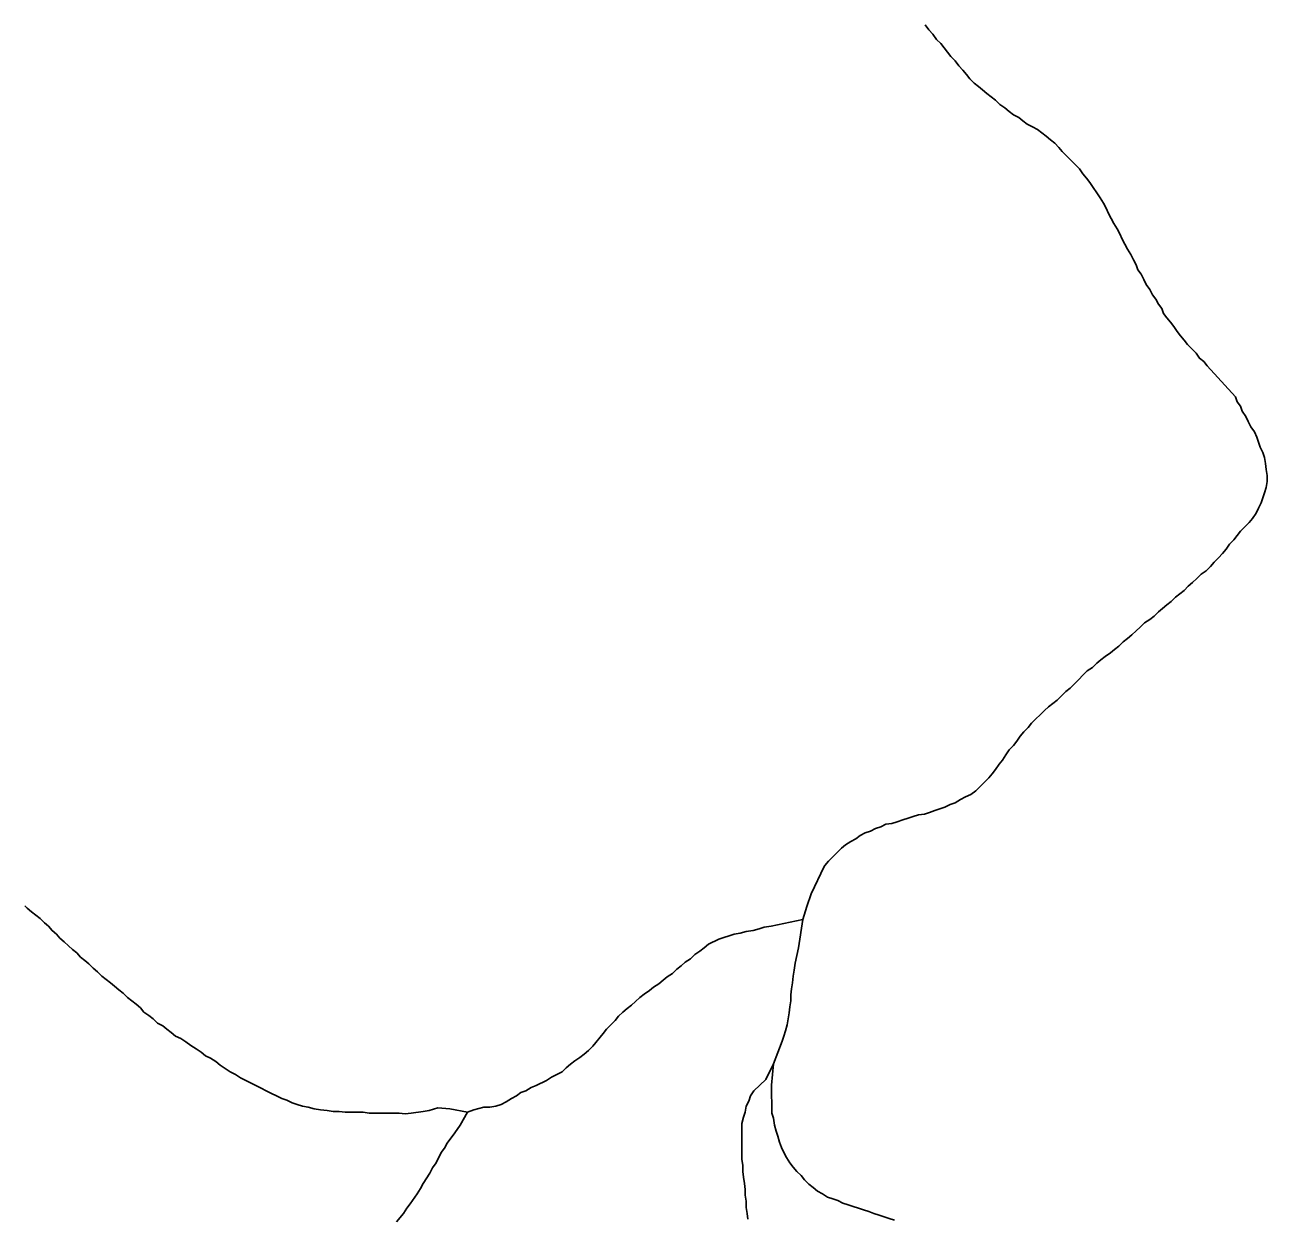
# Model space of a CAD drawing. Extents: x 652.3 to 678, y 7316.9 to 7344.9.
# Drawn here: x 661.075 to 662.229, y 7332.83 to 7333.939 of the extents above; entities that cross this region are included whole.
import ezdxf

# ---------------------------------------------------------------- set-up
doc = ezdxf.new("R2010")
doc.units = 0
doc.header["$LTSCALE"] = 0.032
doc.layers.add('7', color=7, linetype='Continuous', lineweight=25)

msp = doc.modelspace()

# ---------------------------------------------------------------- linework, layer by layer
at = {"layer": '7'}
for points in [[(661.9112, 7333.9392), (661.9144, 7333.9344), (661.9184, 7333.9304), (661.9216, 7333.9256), (661.9256, 7333.9217), (661.9287, 7333.9177), (661.9319, 7333.9137), (661.9351, 7333.9097), (661.9391, 7333.9057), (661.9423, 7333.901), (661.9462, 7333.897), (661.9494, 7333.893), (661.9526, 7333.889), (661.9566, 7333.8851), (661.9606, 7333.8819), (661.9645, 7333.8787), (661.9685, 7333.8755), (661.9725, 7333.8723), (661.9765, 7333.8691), (661.9805, 7333.8652), (661.9852, 7333.862), (661.9892, 7333.8588), (661.9932, 7333.8556), (661.998, 7333.8532), (662.0019, 7333.85), (662.0059, 7333.8469), (662.0107, 7333.8445), (662.0155, 7333.8421), (662.0194, 7333.8389), (662.0234, 7333.8357), (662.0274, 7333.8325), (662.0314, 7333.8294), (662.0354, 7333.8254), (662.0385, 7333.8214), (662.0425, 7333.8174), (662.0465, 7333.8134), (662.0505, 7333.8095), (662.0545, 7333.8055), (662.0576, 7333.8007), (662.0608, 7333.7967), (662.064, 7333.7928), (662.0672, 7333.788)], [(662.0672, 7333.788), (662.0704, 7333.7832), (662.0735, 7333.7784), (662.0767, 7333.7737), (662.0791, 7333.7689), (662.0815, 7333.7641), (662.0839, 7333.7593), (662.0863, 7333.7546), (662.0895, 7333.7498), (662.0918, 7333.745), (662.0942, 7333.7402), (662.0966, 7333.7355), (662.099, 7333.7307), (662.1022, 7333.7259), (662.1046, 7333.7211), (662.107, 7333.7164), (662.1086, 7333.7116), (662.1117, 7333.7076), (662.1141, 7333.7028), (662.1165, 7333.6981), (662.1197, 7333.6933), (662.1221, 7333.6885), (662.1253, 7333.6845), (662.1277, 7333.6798), (662.1308, 7333.6758), (662.1324, 7333.671), (662.1356, 7333.667), (662.1388, 7333.6631), (662.142, 7333.6591), (662.1452, 7333.6543), (662.1483, 7333.6503), (662.1515, 7333.6463), (662.1547, 7333.6424), (662.1587, 7333.6384), (662.1627, 7333.6344), (662.1658, 7333.6296), (662.1698, 7333.6265), (662.173, 7333.6225), (662.1993, 7333.5938), (662.2009, 7333.5891), (662.204, 7333.5851), (662.2056, 7333.5803), (662.2088, 7333.5755), (662.2112, 7333.5708), (662.2136, 7333.566), (662.2168, 7333.5612), (662.2192, 7333.5564), (662.2208, 7333.5517), (662.2223, 7333.5469), (662.2247, 7333.5421), (662.2263, 7333.5373), (662.2271, 7333.5318), (662.2279, 7333.5262), (662.2287, 7333.5206), (662.2287, 7333.5151), (662.2279, 7333.5095), (662.2263, 7333.5047), (662.2247, 7333.4999), (662.2231, 7333.4952), (662.2208, 7333.4904), (662.2184, 7333.4856), (662.2152, 7333.4808), (662.212, 7333.4769), (662.208, 7333.4729), (662.204, 7333.4689), (662.2009, 7333.4649), (662.1977, 7333.461), (662.1937, 7333.457), (662.1905, 7333.4522), (662.1873, 7333.4482), (662.1834, 7333.4442), (662.1794, 7333.4403), (662.1762, 7333.4363), (662.1722, 7333.4323), (662.1674, 7333.4291), (662.1635, 7333.4251), (662.1595, 7333.4212), (662.1555, 7333.418), (662.1515, 7333.414), (662.1475, 7333.4108), (662.1436, 7333.4076), (662.1396, 7333.4037), (662.1356, 7333.4005), (662.1316, 7333.3973), (662.1277, 7333.3941), (662.1237, 7333.3901), (662.1197, 7333.387), (662.1149, 7333.3838), (662.1109, 7333.3798), (662.107, 7333.3766), (662.103, 7333.3726), (662.099, 7333.3694), (662.095, 7333.3663), (662.0911, 7333.3623), (662.0871, 7333.3591), (662.0831, 7333.3559), (662.0783, 7333.3527), (662.0743, 7333.3496), (662.0704, 7333.3464), (662.0664, 7333.3424), (662.0616, 7333.3392)], [(662.0616, 7333.3392), (662.0576, 7333.3352), (662.0537, 7333.3313), (662.0497, 7333.3273), (662.0457, 7333.3233), (662.0417, 7333.3201), (662.0377, 7333.3161), (662.0338, 7333.3122), (662.0298, 7333.309), (662.0258, 7333.3058), (662.0218, 7333.3026), (662.0179, 7333.2986), (662.0139, 7333.2947), (662.0099, 7333.2907), (662.0067, 7333.2867), (662.0027, 7333.2827), (661.9995, 7333.2787), (661.9964, 7333.274), (661.9932, 7333.27), (661.9892, 7333.266), (661.986, 7333.2612), (661.9828, 7333.2565), (661.9797, 7333.2525), (661.9765, 7333.2477), (661.9733, 7333.2437), (661.9701, 7333.2398), (661.9661, 7333.2358), (661.9622, 7333.2318), (661.9582, 7333.2278), (661.9534, 7333.2246), (661.9486, 7333.2222), (661.9439, 7333.2199), (661.9391, 7333.2167), (661.9343, 7333.2151), (661.9295, 7333.2127), (661.9248, 7333.2111), (661.92, 7333.2095), (661.9152, 7333.2079), (661.9104, 7333.2063), (661.9049, 7333.2055), (661.9001, 7333.2039), (661.8953, 7333.2024), (661.8905, 7333.2008), (661.885, 7333.1992), (661.8802, 7333.1976), (661.8746, 7333.1968), (661.8699, 7333.1944), (661.8651, 7333.1928), (661.8603, 7333.1904), (661.8555, 7333.1888), (661.8508, 7333.1864), (661.8468, 7333.1833), (661.842, 7333.1809), (661.8372, 7333.1777), (661.8333, 7333.1745), (661.8293, 7333.1705), (661.8253, 7333.1665), (661.8213, 7333.1626), (661.8181, 7333.1586), (661.8174, 7333.1577)], [(661.8174, 7333.1577), (661.8054, 7333.1323), (661.8014, 7333.1204), (661.7974, 7333.1085)], [(661.4863, 7332.9294), (661.4696, 7332.9326), (661.4585, 7332.9334), (661.4505, 7332.931), (661.445, 7332.9302), (661.4338, 7332.9286), (661.4282, 7332.9278), (661.4227, 7332.9286), (661.3948, 7332.9286), (661.3893, 7332.9294), (661.3725, 7332.9294), (661.367, 7332.9302), (661.3614, 7332.9302), (661.3558, 7332.931), (661.3495, 7332.9318), (661.3439, 7332.9326), (661.3383, 7332.9342), (661.3328, 7332.935), (661.328, 7332.9366), (661.3232, 7332.9382), (661.3184, 7332.9406), (661.3137, 7332.9422), (661.2993, 7332.9493), (661.2946, 7332.9517), (661.2755, 7332.9613), (661.2707, 7332.9644), (661.2659, 7332.9668), (661.2612, 7332.97), (661.2564, 7332.9732), (661.2524, 7332.9764), (661.2476, 7332.9796), (661.2429, 7332.9819), (661.2389, 7332.9851), (661.2341, 7332.9883), (661.2293, 7332.9915), (661.2245, 7332.9947), (661.2198, 7332.9979), (661.215, 7333.0002), (661.211, 7333.0034), (661.207, 7333.0066), (661.2031, 7333.0098), (661.1983, 7333.0122), (661.1943, 7333.0162), (661.1903, 7333.0193), (661.1856, 7333.0225), (661.1824, 7333.0265), (661.1784, 7333.0297), (661.1744, 7333.0329), (661.1704, 7333.0361), (661.1665, 7333.04), (661.1625, 7333.0432), (661.1585, 7333.0464), (661.1545, 7333.0496), (661.1506, 7333.0528), (661.1466, 7333.0559), (661.1426, 7333.0599), (661.1386, 7333.0631), (661.1346, 7333.0671), (661.1307, 7333.0703), (661.1267, 7333.0735), (661.1235, 7333.0774), (661.1195, 7333.0806), (661.1155, 7333.0838), (661.1116, 7333.0878), (661.1076, 7333.091), (661.1044, 7333.0949), (661.1004, 7333.0981), (661.0972, 7333.1021), (661.0933, 7333.1053), (661.0893, 7333.1093), (661.0853, 7333.1124), (661.0813, 7333.1156), (661.0773, 7333.1188), (661.0766, 7333.1196), (661.0754, 7333.1207), (661.0751, 7333.121)], [(661.4863, 7332.9294), (661.4919, 7332.9318), (661.5014, 7332.9342), (661.507, 7332.9342), (661.5126, 7332.935), (661.5174, 7332.9366), (661.5221, 7332.939), (661.5269, 7332.9422), (661.5317, 7332.9446), (661.5357, 7332.9477), (661.5404, 7332.9493), (661.5452, 7332.9525), (661.55, 7332.9541), (661.5595, 7332.9589), (661.5643, 7332.9621), (661.5691, 7332.9644), (661.5739, 7332.9668), (661.5778, 7332.9708), (661.5818, 7332.974), (661.5858, 7332.9772), (661.5906, 7332.9804), (661.5945, 7332.9835), (661.5985, 7332.9867), (661.6025, 7332.9907), (661.612, 7333.0026), (661.6152, 7333.0066), (661.6232, 7333.0146), (661.6264, 7333.0186), (661.6304, 7333.0225), (661.6343, 7333.0257), (661.6383, 7333.0289), (661.6423, 7333.0321), (661.6463, 7333.0361), (661.6502, 7333.0392), (661.655, 7333.0424), (661.659, 7333.0456), (661.6638, 7333.0488), (661.6677, 7333.052), (661.6717, 7333.0552), (661.6765, 7333.0583), (661.6805, 7333.0623), (661.6845, 7333.0655), (661.6884, 7333.0687), (661.6932, 7333.0719), (661.6972, 7333.0758), (661.702, 7333.079), (661.7059, 7333.0822), (661.7099, 7333.0854), (661.7195, 7333.0902), (661.7242, 7333.0918), (661.729, 7333.0933), (661.7338, 7333.0949), (661.7394, 7333.0957), (661.7449, 7333.0973), (661.7513, 7333.0981), (661.7569, 7333.0997), (661.7616, 7333.1013), (661.768, 7333.1021), (661.7974, 7333.1085)], [(661.7704, 7332.9745), (661.7783, 7332.9955), (661.7799, 7333.0002), (661.7815, 7333.005), (661.7831, 7333.0106), (661.7839, 7333.0162), (661.7847, 7333.0217), (661.7855, 7333.0273), (661.7863, 7333.0329), (661.7863, 7333.0384), (661.7871, 7333.044), (661.7879, 7333.0496), (661.7887, 7333.0559), (661.7895, 7333.0615), (661.7903, 7333.0679), (661.7935, 7333.0822), (661.7974, 7333.1085)], [(661.7465, 7332.83), (661.7457, 7332.8355), (661.7449, 7332.8411), (661.7449, 7332.8467), (661.7441, 7332.8523), (661.7441, 7332.8578), (661.7433, 7332.8634), (661.7425, 7332.869), (661.7417, 7332.8745), (661.7417, 7332.8801), (661.741, 7332.8857), (661.741, 7332.8912), (661.741, 7332.8968), (661.741, 7332.9024), (661.741, 7332.9079), (661.741, 7332.9135), (661.741, 7332.9191), (661.7425, 7332.9247), (661.7441, 7332.9294), (661.7449, 7332.935), (661.7473, 7332.9398), (661.7489, 7332.9446), (661.7521, 7332.9493), (661.7632, 7332.9597), (661.7704, 7332.9745), (661.7704, 7332.9745)], [(661.8826, 7332.8292), (661.8778, 7332.8308), (661.873, 7332.8324), (661.8683, 7332.834), (661.8635, 7332.8355), (661.8587, 7332.8371), (661.8539, 7332.8387), (661.8492, 7332.8403), (661.8444, 7332.8419), (661.8396, 7332.8435), (661.8348, 7332.8451), (661.8301, 7332.8475), (661.8253, 7332.8491), (661.8205, 7332.8507), (661.8157, 7332.8538), (661.811, 7332.8562), (661.807, 7332.8594), (661.803, 7332.8626), (661.799, 7332.8666), (661.7959, 7332.8706), (661.7919, 7332.8745), (661.7887, 7332.8785), (661.7855, 7332.8825), (661.7823, 7332.8873), (661.7799, 7332.892), (661.7776, 7332.8968), (661.776, 7332.9016), (661.7744, 7332.9072), (661.7728, 7332.9119), (661.7712, 7332.9175), (661.7704, 7332.9239), (661.7688, 7332.9286), (661.7683, 7332.9547), (661.7704, 7332.9745), (661.7704, 7332.9745)], [(661.4203, 7332.8276), (661.4267, 7332.8355), (661.4298, 7332.8403), (661.433, 7332.8443), (661.4394, 7332.8538), (661.4426, 7332.8586), (661.445, 7332.8634), (661.4513, 7332.8729), (661.4537, 7332.8777), (661.4569, 7332.8825), (661.4617, 7332.892), (661.4648, 7332.896), (661.4672, 7332.9008), (661.4744, 7332.9103), (661.4792, 7332.9175), (661.4863, 7332.9294)]]:
    msp.add_lwpolyline(points, dxfattribs=at)

doc.saveas('drawing.dxf')
